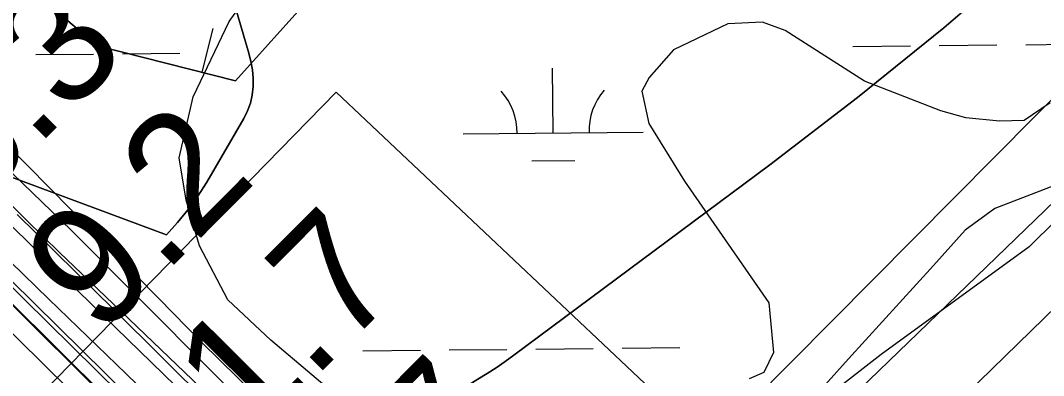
# Model space of a CAD drawing. Extents: x 3625074 to 3663148, y 511451 to 537151.
# Drawn here: x 3648588 to 3649157, y 527991 to 528188 of the extents above; entities that cross this region are included whole.
import ezdxf

# ---------------------------------------------------------------- set-up
doc = ezdxf.new("R2010")
doc.units = 0
for name, color, linetype in [('V-BORW-LINE', 7, 'Continuous'), ('V-BRDG-OTLN', 7, 'Continuous'), ('V-RAIL-TRAK', 7, 'Continuous'), ('V-RIVR-EDGE', 7, 'Continuous'), ('V-RIVR-RANG', 7, 'Continuous'), ('V-ROAD-CNTR', 7, 'Continuous'), ('V-RRAP-RVMT', 7, 'Continuous'), ('V-SITE-VEGE', 7, 'Continuous'), ('V-TOPO-DPTH', 7, 'Continuous'), ('V-TOPO-MINR', 7, 'Continuous'), ('V-TOPO-WATR', 7, 'Continuous'), ('V-WETL-SWMP', 7, 'Continuous')]:
    doc.layers.add(name, color=color, linetype=linetype)

msp = doc.modelspace()

# ---------------------------------------------------------------- linework, layer by layer
at = {"layer": 'V-BORW-LINE'}
msp.add_line((3648689.34, 528159.7), (3648695.48, 528183.93), dxfattribs=at)
for points in [[(3648665.37, 528673.44), (3648721.77, 528700.4), (3648795.64, 528677.28), (3648859.52, 528633.35), (3648911.25, 528589.94), (3648960.63, 528525.28), (3649001.75, 528472.22), (3648987.34, 528353.45), (3648875.27, 528298.6), (3648798.7, 528256.19), (3648708.01, 528154.97), (3648631.18, 528174.42), (3648525.25, 528263.76), (3648465.33, 528330.43), (3648419.1, 528386.64), (3648435.57, 528456.7), (3648532.83, 528562.07), (3648626.02, 528634.94), (3648665.37, 528673.44)], [(3648665.37, 528673.44), (3648626.02, 528634.94), (3648532.83, 528562.07), (3648435.57, 528456.7), (3648419.1, 528386.64), (3648465.33, 528330.43), (3648525.25, 528263.76), (3648631.18, 528174.42), (3648708.01, 528154.97), (3648798.7, 528256.19), (3648875.27, 528298.6), (3648987.34, 528353.45), (3649001.75, 528472.22), (3648960.63, 528525.28), (3648911.25, 528589.94), (3648859.52, 528633.35), (3648795.64, 528677.28), (3648721.77, 528700.4), (3648665.37, 528673.44)]]:
    msp.add_lwpolyline(points, dxfattribs=at)
at = {"layer": 'V-BRDG-OTLN'}
for points in [[(3650466.62, 526233.38), (3650432.78, 526266.92), (3650263.56, 526434.69), (3650110.15, 526589.7), (3649551.38, 527141.48), (3649438.42, 527260.56), (3649318.18, 527382.02), (3649216.97, 527481.72), (3649129.11, 527568.55), (3649032.09, 527665.56), (3648927.43, 527765.2), (3648828.39, 527859.42), (3648732.78, 527955.08), (3648616.76, 528071.78), (3648524.02, 528161.28), (3648427.75, 528254.85), (3648322.35, 528357.24), (3648234.45, 528446.82), (3648138.07, 528546.61), (3648031.94, 528651.06)], [(3648029.22, 528580.95), (3648152.37, 528459.41), (3648235.09, 528375.05), (3648419.21, 528194.65), (3648581.6, 528033.2), (3648719.38, 527896.17), (3648844.5, 527772.03), (3648990.08, 527623.41), (3649174.28, 527438.86), (3649345.79, 527269.29), (3649514.03, 527104.23), (3650072.81, 526552.45), (3650226.21, 526397.44), (3650418.73, 526206.57)], [(3648470.36, 528152.02), (3648657.18, 527967.74), (3648761.69, 527862.51), (3648884.64, 527738.69), (3648901.19, 527721.67), (3648901.57, 527721.26), (3648902.08, 527721.02), (3648902.64, 527720.98), (3648903.16, 527721.15), (3648903.58, 527721.5), (3648903.85, 527721.98), (3648903.92, 527722.51), (3648838.89, 527788.08), (3648794.5, 527832.55), (3648750.18, 527877.11), (3648705.94, 527921.74), (3648661.77, 527966.44), (3648556.64, 528070)], [(3648567.96, 528132.27), (3648592.3, 528107.79), (3648616.6, 528083.26), (3648640.85, 528058.68), (3648665.07, 528034.06), (3648689.25, 528009.39), (3648729.33, 527969.95)], [(3648586.66, 528080.65), (3648640.25, 528027.77), (3648693.66, 527974.71), (3648746.89, 527921.48), (3648770.02, 527899.12), (3648793.06, 527876.68), (3648816.03, 527854.16), (3648838.92, 527831.57), (3648933.19, 527739.3), (3648934, 527738.95), (3648934.87, 527738.83), (3648935.72, 527738.94), (3648936.51, 527739.27), (3648937.16, 527739.81), (3648937.62, 527740.51), (3648937.86, 527741.31), (3648745.34, 527929.99), (3648618.22, 528051.63), (3648610.08, 528059.45), (3648592.06, 528077.25), (3648565.83, 528103.35)], [(3648644.12, 527955.05), (3648601.27, 527997.39), (3648558.28, 528039.59)]]:
    msp.add_lwpolyline(points, dxfattribs=at)
at = {"layer": 'V-RAIL-TRAK'}
for points in [[(3648897.12, 527741.29), (3648866.43, 527773.2), (3648835.58, 527804.95), (3648804.56, 527836.54), (3648773.39, 527867.97), (3648742.06, 527899.24), (3648710.57, 527930.35), (3648678.92, 527961.3), (3648647.12, 527992.09), (3648604.17, 528033.52), (3648561.37, 528075.09), (3648518.71, 528116.8), (3648476.18, 528158.66), (3648433.8, 528200.65), (3648391.57, 528242.79), (3648354.13, 528281.47), (3648316.54, 528320.01), (3648278.8, 528358.4), (3648240.92, 528396.64), (3648202.88, 528434.74), (3648164.69, 528472.68), (3648126.36, 528510.47), (3648087.88, 528548.12)], [(3648906.19, 527750.54), (3648861.51, 527796.57), (3648816.66, 527842.43), (3648771.63, 527888.13), (3648726.44, 527933.66), (3648681.07, 527979.02), (3648628.24, 528030.35), (3648575.56, 528081.83), (3648523.04, 528133.47), (3648470.67, 528185.27), (3648418.45, 528237.22), (3648359.27, 528295.77), (3648300.23, 528354.47), (3648241.34, 528413.32), (3648182.6, 528472.32)]]:
    msp.add_lwpolyline(points, dxfattribs=at)
at = {"layer": 'V-RIVR-EDGE'}
msp.add_lwpolyline([(3649232.54, 528191.05), (3649215.32, 528168.42), (3649210.35, 528140.86), (3649194.38, 528121.3), (3649178.99, 528092.54), (3649148.89, 528062.59), (3649066.64, 528002.74), (3648990.51, 527943.5), (3648946.29, 527902.55), (3648906.37, 527864.66), (3648824.08, 527790.11), (3648800.76, 527773.63), (3648784.16, 527753.45), (3648743.66, 527727.82), (3648699.51, 527711.99), (3648668.2, 527688.17), (3648642.4, 527663.12), (3648596.36, 527630.14), (3648579.77, 527609.35)], dxfattribs=at)
at = {"layer": 'V-ROAD-CNTR'}
for points in [[(3648031.94, 528651.06), (3648138.07, 528546.61), (3648234.45, 528446.82), (3648322.35, 528357.24), (3648427.75, 528254.85), (3648524.02, 528161.28), (3648616.76, 528071.78), (3648732.78, 527955.08), (3648828.39, 527859.42), (3648927.43, 527765.2), (3649032.09, 527665.56), (3649129.11, 527568.55), (3649216.97, 527481.72), (3649318.18, 527382.02), (3649438.42, 527260.56), (3650466.62, 526233.38)], [(3648202.45, 528409.13), (3649482.49, 527137.64), (3650569.28, 526064.01)]]:
    msp.add_lwpolyline(points, dxfattribs=at)
at = {"layer": 'V-RRAP-RVMT'}
msp.add_lwpolyline([(3648514.82, 527893.62), (3648763.86, 528148.53), (3648945.16, 527977.43)], dxfattribs=at)
at = {"layer": 'V-SITE-VEGE'}
for points in [[(3648773.13, 527972.12), (3648727.54, 528010.69), (3648703.65, 528033.06), (3648687.92, 528063.18), (3648680.56, 528088.61), (3648676.68, 528112.03), (3648684.37, 528146.02), (3648704.35, 528187.83), (3648723.9, 528215.12)], [(3649160.44, 528142.76), (3649146.11, 528132.83), (3649132.29, 528132.58), (3649113.61, 528134.32), (3649099.72, 528138.22), (3649057.29, 528154.74), (3649013.26, 528182.97), (3649000.74, 528187.58), (3648981.41, 528186.55), (3648951.27, 528172.19), (3648937.73, 528156.75), (3648933.72, 528149.08), (3648937.49, 528131.19), (3648957.41, 528099.07), (3649004.21, 528031.51), (3649006.77, 528003.92), (3649001.44, 527992.77), (3648993.22, 527989.17)]]:
    msp.add_lwpolyline(points, dxfattribs=at)
at = {"layer": 'V-TOPO-DPTH'}
for points in [[(3648623.07, 527582.47), (3648696.15, 527649.85), (3648769.51, 527716.93), (3648881.03, 527818.25), (3648898.78, 527834.52), (3648916.44, 527850.88), (3648933.96, 527867.4), (3648951.39, 527884.01), (3649032.93, 527962.41), (3649087.27, 528014.75), (3649141.53, 528067.16), (3649195.69, 528119.69), (3649249.77, 528172.29), (3649320.62, 528241.34), (3649339.27, 528259.43), (3649357.96, 528277.46), (3649376.74, 528295.42), (3649395.57, 528313.31), (3649860.86, 528753.62), (3649921.37, 528811.11), (3649981.71, 528868.77), (3650041.83, 528926.67), (3650101.78, 528984.73)], [(3650101.78, 528984.73), (3650041.83, 528926.67), (3649981.71, 528868.77), (3649921.37, 528811.11), (3649860.86, 528753.62), (3649395.57, 528313.31), (3649376.74, 528295.42), (3649357.96, 528277.46), (3649339.27, 528259.43), (3649320.62, 528241.34), (3649249.77, 528172.29), (3649195.69, 528119.69), (3649141.53, 528067.16), (3649087.27, 528014.75), (3649032.93, 527962.41), (3648951.39, 527884.01), (3648933.96, 527867.4), (3648916.44, 527850.88), (3648898.78, 527834.52), (3648881.03, 527818.25), (3648769.51, 527716.93), (3648696.15, 527649.85), (3648623.07, 527582.47)], [(3648586.16, 528315.5), (3648589.02, 528312.74), (3648592.06, 528310.15), (3648595.31, 528307.83), (3648598.66, 528305.67), (3648602.16, 528303.78), (3648605.77, 528302.06), (3648666.92, 528275.74), (3648671.59, 528273.33), (3648675.99, 528270.53), (3648679.95, 528267.16), (3648683.63, 528263.4), (3648686.79, 528259.18), (3648689.56, 528254.74), (3648691.74, 528250), (3648693.54, 528245.04), (3648715.39, 528170.31), (3648716.5, 528165.72), (3648717.31, 528161.09), (3648717.67, 528156.4), (3648717.74, 528151.68), (3648717.23, 528147.03), (3648716.28, 528142.51)], [(3648556.52, 527776.8), (3648637.22, 527839.12), (3648793.11, 527956.16), (3648797.99, 527959.76), (3648802.91, 527963.3), (3648807.89, 527966.75), (3648812.92, 527970.14), (3648822.29, 527976.34), (3648827.32, 527979.61), (3648832.38, 527982.83), (3648837.5, 527985.97), (3648842.65, 527989.05), (3648847.77, 527992.17), (3648852.82, 527995.4), (3648857.76, 527998.8), (3648862.63, 528002.3), (3649004.76, 528108.12), (3649053.55, 528145.73), (3649101.47, 528184.39), (3649148.06, 528224.62)], [(3648716.28, 528142.51), (3648714.67, 528138.18), (3648712.62, 528133.97), (3648691.92, 528098.62), (3648686.95, 528090.82), (3648681.62, 528083.3), (3648675.75, 528076.19), (3648669.52, 528069.35), (3648505.11, 528130.38), (3648447.83, 528189.54), (3648441.71, 528195.85)]]:
    msp.add_lwpolyline(points, dxfattribs=at)
at = {"layer": 'V-TOPO-MINR'}
for points in [[(3650210.15, 529056.22), (3649617.3, 528472.38), (3649579.18, 528434.89), (3649541.02, 528397.43), (3649502.81, 528360.04), (3649464.57, 528322.67), (3649452.68, 528311.07), (3649420.35, 528279.54), (3649388.02, 528248.01), (3649355.69, 528216.48), (3649323.36, 528184.96), (3648998.08, 527867.91), (3648989.73, 527859.85), (3648981.32, 527851.86), (3648972.82, 527843.95), (3648964.27, 527836.11), (3648955.64, 527828.35), (3648946.97, 527820.63), (3648938.24, 527812.99), (3648929.46, 527805.4), (3648564.94, 527492.7)], [(3649310.3, 528295.07), (3648903.87, 527884.63), (3648898.52, 527879.28), (3648893.14, 527873.95), (3648887.72, 527868.67), (3648882.26, 527863.42), (3648836.66, 527819.91), (3648808.37, 527792.94), (3648780.09, 527765.96), (3648751.8, 527739), (3648723.5, 527712.03), (3648348.44, 527354.71)], [(3648505.11, 528130.38), (3648669.52, 528069.35), (3648675.75, 528076.19), (3648681.62, 528083.3), (3648686.95, 528090.82), (3648691.92, 528098.62), (3648712.62, 528133.97), (3648714.67, 528138.18), (3648716.28, 528142.51), (3648717.23, 528147.03), (3648717.74, 528151.68), (3648717.67, 528156.4), (3648717.31, 528161.09), (3648716.5, 528165.72), (3648715.39, 528170.31), (3648693.54, 528245.04)], [(3649148.06, 528224.62), (3649101.47, 528184.39), (3649053.55, 528145.73), (3649004.76, 528108.12), (3648862.63, 528002.3), (3648857.76, 527998.8), (3648852.82, 527995.4), (3648847.77, 527992.17), (3648842.65, 527989.05), (3648837.5, 527985.97), (3648832.38, 527982.83), (3648827.32, 527979.61), (3648822.29, 527976.34), (3648812.92, 527970.14), (3648807.89, 527966.75), (3648802.91, 527963.3), (3648797.99, 527959.76), (3648793.11, 527956.16), (3648637.22, 527839.12), (3648556.52, 527776.8)]]:
    msp.add_lwpolyline(points, dxfattribs=at)
at = {"layer": 'V-TOPO-WATR'}
msp.add_lwpolyline([(3650101.78, 528984.73), (3650041.83, 528926.67), (3649981.71, 528868.77), (3649921.37, 528811.11), (3649860.86, 528753.62), (3649395.57, 528313.31), (3649376.74, 528295.42), (3649357.96, 528277.46), (3649339.27, 528259.43), (3649320.62, 528241.34), (3649249.77, 528172.29), (3649195.69, 528119.69), (3649141.53, 528067.16), (3649087.27, 528014.75), (3649032.93, 527962.41), (3648951.39, 527884.01), (3648933.96, 527867.4), (3648916.44, 527850.88), (3648898.78, 527834.52), (3648881.03, 527818.25), (3648769.51, 527716.93), (3648696.15, 527649.85), (3648623.07, 527582.47)], dxfattribs=at)
at = {"layer": 'V-WETL-SWMP'}
for p, q in [((3648645.06, 528169.98), (3648677.06, 528170.3)), ((3649050.94, 528174.06), (3649082.94, 528174.38)), ((3649098.94, 528174.54), (3649130.94, 528174.86)), ((3649146.94, 528175.02), (3649178.94, 528175.34)), ((3648597.06, 528169.5), (3648629.06, 528169.82)), ((3648884.35, 528125.95), (3648883.99, 528161.95)), ((3648834.36, 528125.45), (3648934.35, 528126.45)), ((3648872.51, 528110.4), (3648896.51, 528110.64)), ((3648826.72, 528005.3), (3648858.71, 528005.62)), ((3648874.71, 528005.78), (3648906.71, 528006.1)), ((3648922.71, 528006.26), (3648954.71, 528006.58)), ((3648778.72, 528004.82), (3648810.72, 528005.14))]:
    msp.add_line(p, q, dxfattribs=at)
msp.add_lwpolyline([(3649245.78, 528190.14), (3649213.54, 528141.27), (3649193.24, 528118.84), (3649180.36, 528106.19), (3649165.34, 528097.65), (3649129.71, 528083.9), (3649113.37, 528071.89), (3649095.78, 528052.26), (3649048.42, 528000.37), (3649006.48, 527953.4), (3648994.31, 527939.39), (3648974.64, 527921.1), (3648950.81, 527903.43), (3648936.5, 527893.52), (3648918.04, 527884.22), (3648884.46, 527871.21), (3648811.22, 527839.55), (3648783.81, 527828.71), (3648766.73, 527819.44), (3648747.71, 527803.24), (3648728.8, 527780.13), (3648697.95, 527730.61), (3648608, 527591.04)], dxfattribs=at)
for centre, start, end in [((3648829.11, 528125.87), 359.8032, 41.3469), ((3648939.59, 528126.98), 139.8032, 181.3468)]:
    msp.add_arc(centre, 35.25, start, end, dxfattribs=at)

# ---------------------------------------------------------------- texts
at = {"layer": 'V-RIVR-RANG'}
for s, p in [('8.3', (3648561.74, 528081.85)), ('9.2', (3648632.78, 528011.47)), ('11.7', (3648680.38, 527917.53)), ('9.7', (3648774.86, 527870.71))]:
    msp.add_text(s, height=67, rotation=45.1283, dxfattribs=at).set_placement(p)

doc.saveas('drawing.dxf')
